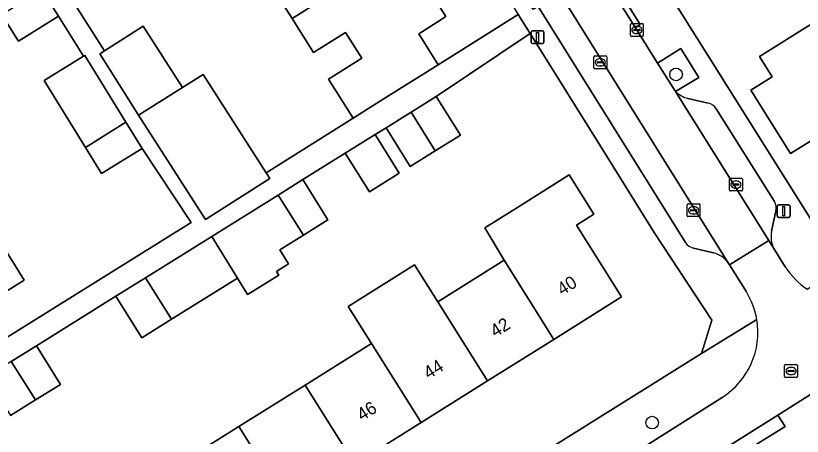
# Model space of a CAD drawing. Extents: x 159352 to 160617, y 385888 to 387323.
# Drawn here: x 159733 to 159794.2, y 386112.9 to 386145.6 of the extents above; entities that cross this region are included whole.
import ezdxf

# ---------------------------------------------------------------- set-up
doc = ezdxf.new("R2010")
doc.units = 0
for name, color, linetype in [('IMGEO_Boom', 7, 'Continuous'), ('IMGEO_Erf', 7, 'Continuous'), ('IMGEO_Groenvoorziening', 7, 'Continuous'), ('IMGEO_Kolk', 7, 'Continuous'), ('IMGEO_Lichtmast', 7, 'Continuous'), ('IMGEO_Pand', 7, 'Continuous'), ('IMGEO_Pand_nummerreeks', 7, 'Continuous'), ('IMGEO_Parkeervlak_open', 7, 'Continuous'), ('IMGEO_Rijbaan_lokaal_open', 7, 'Continuous'), ('IMGEO_Rioolput', 7, 'Continuous'), ('IMGEO_Voetpad_open', 7, 'Continuous')]:
    doc.layers.add(name, color=color, linetype=linetype)

msp = doc.modelspace()

# ---------------------------------------------------------------- linework, layer by layer
at = {"layer": 'IMGEO_Boom'}
for centre in [(159784.403, 386141.074), (159782.545, 386113.957)]:
    msp.add_circle(centre, 0.489, dxfattribs=at)
at = {"layer": 'IMGEO_Erf'}
msp.add_lwpolyline([(159833.271, 386181.437), (159824.924, 386176.057), (159826.859, 386173.057), (159825.055, 386171.893), (159822.993, 386170.563), (159821.058, 386173.563), (159814.163, 386169.557), (159816.04, 386166.644), (159814.526, 386165.669), (159809.39, 386162.36), (159804.249, 386159.047), (159799.984, 386156.3), (159798.107, 386159.213), (159795.764, 386157.98), (159797.654, 386154.974), (159793.866, 386152.593), (159786.792, 386148.147), (159784.903, 386151.153), (159782.471, 386149.624), (159797.259, 386126.043), (159846.619, 386157.053), (159847.175, 386159.869)], close=True, dxfattribs=at)
for points in [[(159685.685, 386173.135), (159722.272, 386114.357), (159728.985, 386118.536), (159746.659, 386129.537), (159742.836, 386135.315), (159739.669, 386133.362), (159738.417, 386135.393), (159735.204, 386140.604), (159738.27, 386142.494), (159736.319, 386145.61), (159733.216, 386143.666), (159731.929, 386145.722)], [(159733.077, 386153.646), (159739.919, 386142.917), (159742.931, 386144.838), (159745.986, 386140.049), (159747.596, 386141.076), (159752.485, 386133.411), (159759.254, 386137.665), (159757.34, 386140.715), (159759.939, 386142.345), (159758.677, 386144.353), (159756.169, 386142.787), (159754.513, 386145.424), (159752.714, 386148.286)], [(159763.17, 386150.866), (159766.492, 386145.578), (159765.807, 386145.148), (159764.375, 386144.248), (159765.891, 386141.835), (159772.114, 386145.744)], [(159818.546, 386147.745), (159813.366, 386144.5), (159808.184, 386141.254), (159803.004, 386138.009), (159797.698, 386134.685), (159796.362, 386136.818), (159793.319, 386134.911), (159790.22, 386139.858), (159791.884, 386140.9), (159790.896, 386142.477), (159795.134, 386145.132), (159797.447, 386146.58), (159799.02, 386144.068), (159799.155, 386144.152), (159804.336, 386147.398)], [(159720.677, 386145.904), (159722.108, 386143.604), (159724.427, 386145.049), (159726.218, 386142.17), (159723.9, 386140.724), (159724.032, 386140.512), (159725.347, 386141.329), (159726.807, 386138.981), (159725.493, 386138.164), (159727.122, 386135.545), (159730.345, 386130.367), (159733.651, 386125.054), (159731.76, 386123.877), (159727.514, 386121.235), (159724.209, 386126.546), (159720.986, 386131.725), (159717.764, 386136.904), (159714.541, 386142.083), (159711.318, 386147.263)], [(159738.007, 386089.077), (159786.376, 386119.338), (159787.187, 386121.946), (159782.701, 386128.77), (159779.029, 386134.648), (159773.047, 386144.253), (159765.737, 386139.354), (159767.612, 386136.34), (159765.659, 386135.124), (159763.706, 386133.909), (159761.83, 386136.923), (159760.981, 386136.395), (159762.857, 386133.381), (159760.528, 386131.931), (159758.652, 386134.945), (159755.354, 386132.884), (159757.305, 386129.758), (159755.389, 386128.562), (159753.551, 386127.415), (159754.238, 386126.315), (159753.291, 386125.724), (159753.473, 386125.433), (159751.093, 386123.947), (159751.053, 386123.922), (159750.253, 386125.205), (159745.12, 386122.001), (159742.819, 386120.566), (159740.8, 386123.801), (159734.621, 386119.947), (159736.496, 386116.933), (159734.543, 386115.718), (159732.59, 386114.502)], [(159745.208, 386110.403), (159750.369, 386113.641), (159755.53, 386116.88), (159760.691, 386120.118), (159758.876, 386123.01), (159764.036, 386126.248), (159765.852, 386123.357), (159771.014, 386126.596), (159769.523, 386129.129), (159771.85, 386130.59), (159776.085, 386133.247), (159778.006, 386130.186), (159776.659, 386129.341), (159780.164, 386123.755), (159774.88, 386120.439), (159769.718, 386117.2), (159764.557, 386113.961), (159759.396, 386110.723)]]:
    msp.add_lwpolyline(points, dxfattribs=at)
at = {"layer": 'IMGEO_Groenvoorziening'}
msp.add_lwpolyline([(159784.367, 386139.74), (159786.173, 386140.849), (159784.781, 386143.083), (159782.945, 386141.957)], close=True, dxfattribs=at)
at = {"layer": 'IMGEO_Kolk'}
for p, q in [((159780.853, 386144.115), (159780.853, 386144.967)), ((159780.928, 386145.041), (159781.78, 386145.041)), ((159781.854, 386144.967), (159781.854, 386144.115)), ((159781.112, 386144.535), (159781.112, 386144.547)), ((159781.55, 386144.498), (159781.152, 386144.498)), ((159781.155, 386144.584), (159781.553, 386144.584)), ((159781.341, 386144.821), (159781.366, 386144.821)), ((159781.596, 386144.547), (159781.596, 386144.535)), ((159781.78, 386144.041), (159780.928, 386144.041)), ((159781.364, 386144.261), (159781.339, 386144.261)), ((159778.081, 386142.524), (159778.933, 386142.524)), ((159778.006, 386141.598), (159778.006, 386142.45)), ((159778.265, 386142.018), (159778.265, 386142.03)), ((159778.703, 386141.981), (159778.305, 386141.981)), ((159778.308, 386142.067), (159778.706, 386142.067)), ((159778.494, 386142.304), (159778.519, 386142.304)), ((159778.749, 386142.03), (159778.749, 386142.018)), ((159779.007, 386142.45), (159779.007, 386141.598)), ((159778.933, 386141.524), (159778.081, 386141.524)), ((159778.517, 386141.744), (159778.492, 386141.744)), ((159788.563, 386132.072), (159788.563, 386132.924)), ((159788.638, 386132.998), (159789.49, 386132.998)), ((159789.051, 386132.778), (159789.076, 386132.778)), ((159789.564, 386132.924), (159789.564, 386132.072)), ((159788.822, 386132.492), (159788.822, 386132.504)), ((159789.26, 386132.455), (159788.862, 386132.455)), ((159788.865, 386132.541), (159789.263, 386132.541)), ((159789.074, 386132.218), (159789.049, 386132.218)), ((159789.306, 386132.504), (159789.306, 386132.492)), ((159789.49, 386131.998), (159788.638, 386131.998)), ((159785.265, 386130.071), (159785.265, 386130.923)), ((159785.34, 386130.997), (159786.192, 386130.997)), ((159786.266, 386130.923), (159786.266, 386130.071)), ((159785.524, 386130.491), (159785.524, 386130.503)), ((159785.962, 386130.454), (159785.564, 386130.454)), ((159785.567, 386130.54), (159785.965, 386130.54)), ((159785.753, 386130.777), (159785.778, 386130.777)), ((159786.008, 386130.503), (159786.008, 386130.491)), ((159786.192, 386129.997), (159785.34, 386129.997)), ((159785.776, 386130.217), (159785.751, 386130.217))]:
    msp.add_line(p, q, dxfattribs=at)
for points in [[(159780.853, 386144.115), (159780.853, 386144.967)], [(159780.928, 386145.041), (159781.78, 386145.041)], [(159781.854, 386144.967), (159781.854, 386144.115)], [(159781.78, 386144.041), (159780.928, 386144.041)], [(159778.081, 386142.524), (159778.933, 386142.524)], [(159778.006, 386141.598), (159778.006, 386142.45)], [(159779.007, 386142.45), (159779.007, 386141.598)], [(159778.933, 386141.524), (159778.081, 386141.524)], [(159788.563, 386132.072), (159788.563, 386132.924)], [(159788.638, 386132.998), (159789.49, 386132.998)], [(159789.564, 386132.924), (159789.564, 386132.072)], [(159789.49, 386131.998), (159788.638, 386131.998)], [(159785.265, 386130.071), (159785.265, 386130.923)], [(159785.34, 386130.997), (159786.192, 386130.997)], [(159786.266, 386130.923), (159786.266, 386130.071)], [(159786.192, 386129.997), (159785.34, 386129.997)]]:
    msp.add_lwpolyline(points, dxfattribs=at)
for centre, radius, start, end in [((159780.93, 386144.965), 0.0765, 91.55205, 178.44795), ((159780.93, 386144.965), 0.0765, 91.55205, 178.44795), ((159781.778, 386144.965), 0.0765, 1.55205, 88.44795), ((159781.778, 386144.965), 0.0765, 1.55205, 88.44795), ((159781.152, 386144.544), 0.0403, 85.87752, 175.75265), ((159781.149, 386144.534), 0.0366, 178.93798, 274.71019), ((159781.553, 386144.541), 0.043, 264.86636, 352.45326), ((159781.557, 386144.546), 0.0386, 1.73085, 96.63898), ((159780.93, 386144.117), 0.0765, 181.55205, 268.44795), ((159780.93, 386144.117), 0.0765, 181.55205, 268.44795), ((159781.778, 386144.117), 0.0765, 271.55205, 358.44795), ((159781.778, 386144.117), 0.0765, 271.55205, 358.44795), ((159778.083, 386142.448), 0.0765, 91.55205, 178.44795), ((159778.083, 386142.448), 0.0765, 91.55205, 178.44795), ((159778.931, 386142.448), 0.0765, 1.55205, 88.44795), ((159778.931, 386142.448), 0.0765, 1.55205, 88.44795), ((159778.305, 386142.027), 0.0403, 85.87752, 175.75265), ((159778.302, 386142.017), 0.0366, 178.93798, 274.71019), ((159778.706, 386142.024), 0.043, 264.86636, 352.45326), ((159778.71, 386142.029), 0.0386, 1.73085, 96.63898), ((159778.083, 386141.6), 0.0765, 181.55205, 268.44795), ((159778.083, 386141.6), 0.0765, 181.55205, 268.44795), ((159778.931, 386141.6), 0.0765, 271.55205, 358.44795), ((159778.931, 386141.6), 0.0765, 271.55205, 358.44795), ((159788.64, 386132.922), 0.0765, 91.55205, 178.44795), ((159788.64, 386132.922), 0.0765, 91.55205, 178.44795), ((159789.488, 386132.922), 0.0765, 1.55205, 88.44795), ((159789.488, 386132.922), 0.0765, 1.55205, 88.44795), ((159788.862, 386132.501), 0.0403, 85.87752, 175.75265), ((159788.859, 386132.491), 0.0366, 178.93798, 274.71019), ((159789.263, 386132.498), 0.043, 264.86636, 352.45326), ((159789.267, 386132.503), 0.0386, 1.73085, 96.63898), ((159788.64, 386132.074), 0.0765, 181.55205, 268.44795), ((159788.64, 386132.074), 0.0765, 181.55205, 268.44795), ((159789.488, 386132.074), 0.0765, 271.55205, 358.44795), ((159789.488, 386132.074), 0.0765, 271.55205, 358.44795), ((159785.342, 386130.921), 0.0765, 91.55205, 178.44795), ((159785.342, 386130.921), 0.0765, 91.55205, 178.44795), ((159786.19, 386130.921), 0.0765, 1.55205, 88.44795), ((159786.19, 386130.921), 0.0765, 1.55205, 88.44795), ((159785.564, 386130.5), 0.0403, 85.87752, 175.75265), ((159785.561, 386130.49), 0.0366, 178.93798, 274.71019), ((159785.965, 386130.497), 0.043, 264.86636, 352.45326), ((159785.969, 386130.502), 0.0386, 1.73085, 96.63898), ((159785.342, 386130.073), 0.0765, 181.55205, 268.44795), ((159785.342, 386130.073), 0.0765, 181.55205, 268.44795), ((159786.19, 386130.073), 0.0765, 271.55205, 358.44795), ((159786.19, 386130.073), 0.0765, 271.55205, 358.44795)]:
    msp.add_arc(centre, radius, start, end, dxfattribs=at)
for centre, major_axis, ratio, start_param, end_param in [((159781.34, 386144.541), (-0.387, 0.002), 0.722429, 4.712389, 7.853982), ((159781.365, 386144.541), (-0.39, 0.002), 0.717154, 1.570796, 4.712389), ((159778.493, 386142.024), (-0.387, 0.002), 0.722429, 4.712389, 7.853982), ((159778.518, 386142.024), (-0.39, 0.002), 0.717154, 1.570796, 4.712389), ((159789.05, 386132.498), (-0.387, 0.002), 0.722429, 4.712389, 7.853982), ((159789.075, 386132.498), (-0.39, 0.002), 0.717154, 1.570796, 4.712389), ((159785.752, 386130.497), (-0.387, 0.002), 0.722429, 4.712389, 7.853982), ((159785.777, 386130.497), (-0.39, 0.002), 0.717154, 1.570796, 4.712389)]:
    msp.add_ellipse(centre, major_axis=major_axis, ratio=ratio, start_param=start_param, end_param=end_param, dxfattribs=at)
at = {"layer": 'IMGEO_Lichtmast'}
for p, q in [((159773.119, 386143.573), (159773.119, 386144.373)), ((159773.119, 386144.373), (159773.119, 386143.573)), ((159773.219, 386144.473), (159774.009, 386144.473)), ((159774.009, 386144.473), (159773.219, 386144.473)), ((159774.109, 386144.373), (159774.109, 386143.573)), ((159774.109, 386143.573), (159774.109, 386144.373)), ((159774.009, 386143.473), (159773.219, 386143.473)), ((159773.219, 386143.473), (159774.009, 386143.473)), ((159792.384, 386130.926), (159793.174, 386130.926)), ((159793.174, 386130.926), (159792.384, 386130.926)), ((159792.284, 386130.026), (159792.284, 386130.826)), ((159792.284, 386130.826), (159792.284, 386130.026)), ((159793.274, 386130.826), (159793.274, 386130.026)), ((159793.274, 386130.026), (159793.274, 386130.826)), ((159793.174, 386129.926), (159792.384, 386129.926)), ((159792.384, 386129.926), (159793.174, 386129.926))]:
    msp.add_line(p, q, dxfattribs=at)
for points in [[(159773.539, 386144.348), (159773.689, 386144.348), (159773.689, 386143.598), (159773.539, 386143.598), (159773.539, 386144.348)], [(159792.704, 386130.801), (159792.854, 386130.801), (159792.854, 386130.051), (159792.704, 386130.051), (159792.704, 386130.801)]]:
    msp.add_lwpolyline(points, dxfattribs=at)
for centre, start, end in [((159773.219, 386144.373), 90, 180), ((159773.219, 386144.373), 90, 180), ((159774.009, 386144.373), 0, 90), ((159774.009, 386144.373), 360, 90), ((159773.219, 386143.573), 180, 270), ((159773.219, 386143.573), 180, 270), ((159774.009, 386143.573), 270, 0), ((159774.009, 386143.573), 270, 0), ((159792.384, 386130.826), 90, 180), ((159792.384, 386130.826), 90, 180), ((159793.174, 386130.826), 0, 90), ((159793.174, 386130.826), 360, 90), ((159792.384, 386130.026), 180, 270), ((159792.384, 386130.026), 180, 270), ((159793.174, 386130.026), 270, 0), ((159793.174, 386130.026), 270, 0)]:
    msp.add_arc(centre, 0.1, start, end, dxfattribs=at)
at = {"layer": 'IMGEO_Pand'}
for points in [[(159763.17, 386150.866), (159759.928, 386156.026), (159753.774, 386152.157), (159755.222, 386149.853), (159752.714, 386148.286), (159754.513, 386145.424)], [(159754.513, 386145.424), (159756.169, 386142.787), (159758.677, 386144.353), (159759.939, 386142.345), (159757.34, 386140.715), (159759.254, 386137.665), (159761.609, 386139.145), (159765.891, 386141.835), (159764.375, 386144.248), (159765.807, 386145.148), (159766.492, 386145.578), (159763.17, 386150.866)], [(159733.216, 386143.666), (159736.319, 386145.61), (159735.037, 386147.657), (159731.929, 386145.722)], [(159799.155, 386144.152), (159799.02, 386144.068), (159797.447, 386146.58), (159795.134, 386145.132), (159790.896, 386142.477), (159791.884, 386140.9), (159790.22, 386139.858), (159793.319, 386134.911), (159796.362, 386136.818), (159797.698, 386134.685), (159803.004, 386138.009)], [(159742.931, 386144.838), (159739.919, 386142.917), (159739.533, 386142.671), (159742.567, 386137.915), (159745.986, 386140.049)], [(159738.372, 386142.557), (159738.27, 386142.494), (159735.204, 386140.604), (159738.417, 386135.393), (159741.575, 386137.36)], [(159747.596, 386141.076), (159745.986, 386140.049), (159742.567, 386137.915), (159747.76, 386129.775), (159752.767, 386132.97), (159752.485, 386133.411)], [(159765.659, 386135.124), (159767.612, 386136.34), (159765.737, 386139.354), (159763.771, 386138.131)], [(159763.771, 386138.131), (159761.83, 386136.923), (159763.706, 386133.909), (159765.659, 386135.124)], [(159739.669, 386133.362), (159742.836, 386135.315), (159741.575, 386137.36), (159738.417, 386135.393)], [(159760.981, 386136.395), (159758.652, 386134.945), (159760.528, 386131.931), (159762.857, 386133.381)], [(159753.43, 386131.683), (159755.389, 386128.562), (159757.305, 386129.758), (159755.354, 386132.884)], [(159774.88, 386120.439), (159780.164, 386123.755), (159776.659, 386129.341), (159778.006, 386130.186), (159776.085, 386133.247), (159771.85, 386130.59), (159769.523, 386129.129), (159771.014, 386126.596)], [(159748.261, 386128.457), (159750.253, 386125.205), (159751.053, 386123.922), (159751.093, 386123.947), (159753.473, 386125.433), (159753.291, 386125.724), (159754.238, 386126.315), (159753.551, 386127.415), (159755.389, 386128.562), (159753.43, 386131.683)], [(159724.209, 386126.546), (159727.514, 386121.235), (159731.76, 386123.877), (159733.651, 386125.054), (159730.345, 386130.367)], [(159750.253, 386125.205), (159748.261, 386128.457), (159743.091, 386125.231), (159745.12, 386122.001)], [(159769.718, 386117.2), (159774.88, 386120.439), (159771.014, 386126.596), (159765.852, 386123.357)], [(159765.852, 386123.357), (159764.036, 386126.248), (159758.876, 386123.01), (159760.691, 386120.118), (159764.557, 386113.961), (159769.718, 386117.2)], [(159745.12, 386122.001), (159743.091, 386125.231), (159740.8, 386123.801), (159742.819, 386120.566)], [(159734.543, 386115.718), (159736.496, 386116.933), (159734.621, 386119.947), (159732.656, 386118.724)], [(159759.396, 386110.723), (159764.557, 386113.961), (159760.691, 386120.118), (159755.53, 386116.88)], [(159732.656, 386118.724), (159730.714, 386117.516), (159732.59, 386114.502), (159734.543, 386115.718)], [(159755.53, 386116.88), (159750.369, 386113.641), (159754.235, 386107.484), (159759.396, 386110.723)], [(159749.074, 386104.245), (159754.235, 386107.484), (159750.369, 386113.641), (159745.208, 386110.403)]]:
    msp.add_lwpolyline(points, close=True, dxfattribs=at)
at = {"layer": 'IMGEO_Parkeervlak_open'}
for points in [[(159788.47, 386126.403), (159741.92, 386200.989)], [(159773.657, 386146.357), (159785.129, 386127.992)], [(159784.367, 386139.74), (159791.629, 386128.131), (159792.014, 386127.507)], [(159786.908, 386138.846), (159785.331, 386139.201)], [(159792.055, 386131.179), (159787.534, 386138.408)], [(159791.843, 386128.867), (159792.159, 386130.417)], [(159785.757, 386127.54), (159787.323, 386127.175)]]:
    msp.add_lwpolyline(points, dxfattribs=at)
for centre, radius, start, end in [((159785.87, 386141.297), 2.164, 226.00735, 255.57103), ((159786.64, 386137.797), 1.083, 34.35868, 75.68185), ((159791.296, 386130.687), 0.904, 342.6034, 32.94035), ((159793.787, 386128.421), 1.995, 167.07189, 207.2611), ((159786.033, 386128.585), 1.081, 213.28242, 255.22904), ((159786.803, 386125.164), 2.077, 36.61435, 75.4998)]:
    msp.add_arc(centre, radius, start, end, dxfattribs=at)
at = {"layer": 'IMGEO_Rijbaan_lokaal_open'}
msp.add_lwpolyline([(159747.945, 386197.778), (159744.763, 386202.873), (159744.31, 386203.581), (159741.463, 386201.705), (159741.92, 386200.989), (159788.47, 386126.403), (159788.572, 386126.24), (159791.629, 386128.131), (159784.367, 386139.74), (159782.945, 386141.957), (159781.25, 386144.716), (159776.428, 386152.399), (159773.531, 386157.033), (159771.654, 386160.035), (159768.984, 386164.269), (159764.702, 386171.113), (159762.065, 386175.311), (159758.308, 386181.306), (159755.937, 386185.075), (159751.368, 386192.352), (159749.848, 386194.818)], close=True, dxfattribs=at)
for points in [[(159792.906, 386126.082), (159792.014, 386127.507), (159791.629, 386128.131), (159788.572, 386126.24), (159789.874, 386124.142)], [(159787.983, 386115.91), (159782.05, 386112.135), (159783.864, 386109.229), (159785.957, 386110.528), (159792.334, 386114.539), (159798.684, 386118.564), (159801.232, 386120.155)]]:
    msp.add_lwpolyline(points, dxfattribs=at)
for centre, radius, start, end in [((159798.118, 386129.505), 6.235, 213.29516, 235.66648), ((159784.772, 386120.981), 6.001, 9.591, 31.78237), ((159784.775, 386120.98), 6, 302.32867, 9.60808)]:
    msp.add_arc(centre, radius, start, end, dxfattribs=at)
at = {"layer": 'IMGEO_Rioolput'}
for p, q in [((159792.854, 386117.551), (159792.854, 386118.403)), ((159792.929, 386118.477), (159793.781, 386118.477)), ((159793.156, 386118.02), (159793.554, 386118.02)), ((159793.342, 386118.257), (159793.367, 386118.257)), ((159793.855, 386118.403), (159793.855, 386117.551)), ((159793.781, 386117.477), (159792.929, 386117.477)), ((159793.113, 386117.971), (159793.113, 386117.983)), ((159793.551, 386117.934), (159793.153, 386117.934)), ((159793.365, 386117.697), (159793.34, 386117.697)), ((159793.597, 386117.983), (159793.597, 386117.971))]:
    msp.add_line(p, q, dxfattribs=at)
for points in [[(159792.854, 386117.551), (159792.854, 386118.403)], [(159792.929, 386118.477), (159793.781, 386118.477)], [(159793.855, 386118.403), (159793.855, 386117.551)], [(159793.781, 386117.477), (159792.929, 386117.477)]]:
    msp.add_lwpolyline(points, dxfattribs=at)
for centre, radius, start, end in [((159792.931, 386118.401), 0.0765, 91.55205, 178.44795), ((159792.931, 386118.401), 0.0765, 91.55205, 178.44795), ((159793.153, 386117.98), 0.0403, 85.87752, 175.75265), ((159793.558, 386117.982), 0.0386, 1.73085, 96.63898), ((159793.779, 386118.401), 0.0765, 1.55205, 88.44795), ((159793.779, 386118.401), 0.0765, 1.55205, 88.44795), ((159792.931, 386117.553), 0.0765, 181.55205, 268.44795), ((159792.931, 386117.553), 0.0765, 181.55205, 268.44795), ((159793.15, 386117.97), 0.0366, 178.93798, 274.71019), ((159793.554, 386117.977), 0.043, 264.86636, 352.45326), ((159793.779, 386117.553), 0.0765, 271.55205, 358.44795), ((159793.779, 386117.553), 0.0765, 271.55205, 358.44795)]:
    msp.add_arc(centre, radius, start, end, dxfattribs=at)
for centre, major_axis, ratio, start_param, end_param in [((159793.341, 386117.977), (-0.387, 0.002), 0.722429, 4.712389, 7.853982), ((159793.366, 386117.977), (-0.39, 0.002), 0.717154, 1.570796, 4.712389)]:
    msp.add_ellipse(centre, major_axis=major_axis, ratio=ratio, start_param=start_param, end_param=end_param, dxfattribs=at)
at = {"layer": 'IMGEO_Voetpad_open'}
for points in [[(159794.601, 386124.356), (159797.259, 386126.043), (159782.471, 386149.624), (159781.317, 386151.464), (159745.213, 386209.036)], [(159737.967, 386205.8), (159733.614, 386203.294), (159736.577, 386202.635), (159772.114, 386145.744), (159773.047, 386144.253), (159779.029, 386134.648), (159782.701, 386128.77), (159787.187, 386121.946), (159786.376, 386119.338), (159790.69, 386121.981)], [(159785.129, 386127.992), (159773.657, 386146.357), (159773.281, 386146.127), (159771.159, 386149.531), (159771.528, 386149.758), (159741.852, 386197.34)], [(159732.656, 386118.724), (159734.621, 386119.947), (159740.8, 386123.801), (159743.091, 386125.231), (159748.261, 386128.457), (159753.43, 386131.683), (159755.354, 386132.884), (159758.652, 386134.945), (159760.981, 386136.395), (159761.83, 386136.923), (159763.771, 386138.131), (159765.737, 386139.354), (159773.047, 386144.253), (159772.114, 386145.744), (159765.891, 386141.835), (159761.609, 386139.145), (159759.254, 386137.665), (159752.485, 386133.411), (159752.767, 386132.97), (159747.76, 386129.775), (159742.567, 386137.915), (159739.533, 386142.671), (159739.919, 386142.917), (159733.077, 386153.646)], [(159776.804, 386152.637), (159781.62, 386144.957), (159781.25, 386144.716), (159782.945, 386141.957), (159784.781, 386143.083), (159786.173, 386140.849), (159784.367, 386139.74)], [(159735.037, 386147.657), (159736.319, 386145.61), (159738.27, 386142.494), (159738.372, 386142.557), (159741.575, 386137.36), (159742.836, 386135.315), (159746.659, 386129.537), (159728.985, 386118.536)], [(159785.331, 386139.201), (159786.908, 386138.846)], [(159787.534, 386138.408), (159792.055, 386131.179)], [(159792.159, 386130.417), (159791.843, 386128.867)], [(159787.323, 386127.175), (159785.757, 386127.54)], [(159792.014, 386127.507), (159792.906, 386126.082)], [(159810.667, 386126.06), (159809.309, 386125.225), (159809.526, 386124.84), (159803.987, 386121.346), (159803.763, 386121.722), (159801.232, 386120.155), (159801.786, 386119.26), (159799.236, 386117.664), (159798.684, 386118.564), (159792.334, 386114.539), (159792.884, 386113.651), (159790.219, 386111.979), (159786.515, 386109.645), (159785.957, 386110.528), (159783.864, 386109.229), (159783.762, 386109.147)], [(159789.874, 386124.142), (159788.572, 386126.24), (159788.47, 386126.403)], [(159790.69, 386121.981), (159786.376, 386119.338), (159738.007, 386089.077), (159734.961, 386087.237)], [(159782.05, 386112.135), (159787.983, 386115.91)]]:
    msp.add_lwpolyline(points, dxfattribs=at)
for points in [[(159776.804, 386152.637), (159776.428, 386152.399), (159781.25, 386144.716), (159781.62, 386144.957)], [(159786.515, 386109.645), (159790.219, 386111.979), (159792.884, 386113.651), (159792.334, 386114.539), (159785.957, 386110.528)]]:
    msp.add_lwpolyline(points, close=True, dxfattribs=at)
for centre, radius, start, end in [((159785.87, 386141.297), 2.164, 226.00735, 255.57103), ((159786.64, 386137.797), 1.083, 34.35868, 75.68185), ((159791.296, 386130.687), 0.904, 342.6034, 32.94035), ((159793.787, 386128.421), 1.995, 167.07189, 207.2611), ((159786.033, 386128.585), 1.081, 213.28242, 255.22904), ((159786.803, 386125.164), 2.077, 36.61435, 75.4998), ((159798.118, 386129.505), 6.235, 213.29516, 235.66648), ((159784.772, 386120.981), 6.001, 9.591, 31.78237), ((159784.775, 386120.98), 6, 302.32867, 9.60808)]:
    msp.add_arc(centre, radius, start, end, dxfattribs=at)

# ---------------------------------------------------------------- texts
at = {"layer": 'IMGEO_Pand_nummerreeks'}
for s, p in [('40', (159775.531, 386123.822)), ('42', (159770.334, 386120.561)), ('44', (159765.144, 386117.304)), ('46', (159759.951, 386114.046))]:
    msp.add_text(s, height=1, rotation=32.10954, dxfattribs=at).set_placement(p)

doc.saveas('drawing.dxf')
